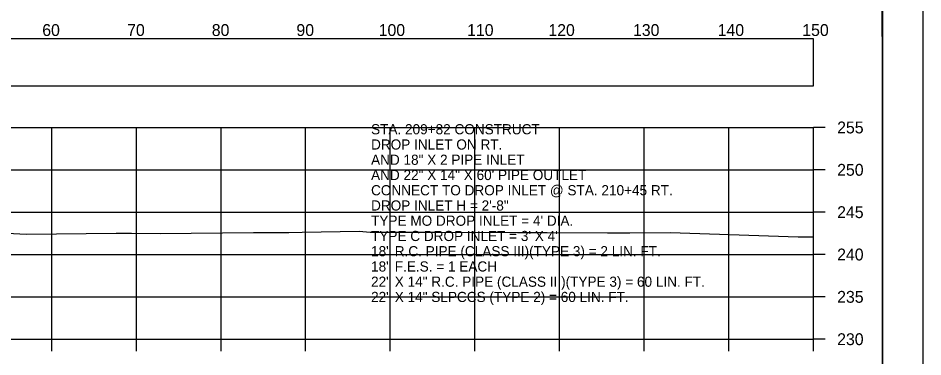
# Model space of a CAD drawing. Extents: x 1369627 to 1374022, y 380035 to 398173.
# Drawn here: x 1372154.6 to 1372261.5, y 382060.7 to 382100.7 of the extents above; entities that cross this region are included whole.
import ezdxf

# ---------------------------------------------------------------- set-up
doc = ezdxf.new("R2010")
doc.units = 0
for name, color, linetype in [('Default', 7, 'Continuous'), ('R_Axis', 7, 'Continuous'), ('R_Axis Annot', 7, 'Continuous'), ('R_Border', 7, 'Continuous'), ('R_Exist Surface', 7, 'Continuous'), ('R_Grid', 7, 'Continuous'), ('R_No Plot', 7, 'Continuous'), ('R_Water Annot', 7, 'Continuous')]:
    doc.layers.add(name, color=color, linetype=linetype)

msp = doc.modelspace()

# ---------------------------------------------------------------- linework, layer by layer
at = {"layer": 'Default'}
msp.add_lwpolyline([(1371948.53, 382092.72), (1372248.53, 382092.72), (1372248.53, 382098.25), (1371948.53, 382098.25)], close=True, dxfattribs=at)
at = {"layer": 'R_Axis'}
for p, q in [((1372248.53, 382062.8), (1372248.53, 382087.8)), ((1372249.93, 382087.8), (1372248.53, 382087.8)), ((1372249.93, 382082.8), (1372248.53, 382082.8)), ((1372249.93, 382077.8), (1372248.53, 382077.8)), ((1372249.93, 382072.8), (1372248.53, 382072.8)), ((1372249.93, 382067.8), (1372248.53, 382067.8)), ((1371948.53, 382062.8), (1372248.53, 382062.8)), ((1372158.53, 382061.4), (1372158.53, 382062.8)), ((1372168.53, 382061.4), (1372168.53, 382062.8)), ((1372178.53, 382061.4), (1372178.53, 382062.8)), ((1372188.53, 382061.4), (1372188.53, 382062.8)), ((1372198.53, 382061.4), (1372198.53, 382062.8)), ((1372208.53, 382061.4), (1372208.53, 382062.8)), ((1372218.53, 382061.4), (1372218.53, 382062.8)), ((1372228.53, 382061.4), (1372228.53, 382062.8)), ((1372238.53, 382061.4), (1372238.53, 382062.8)), ((1372248.53, 382061.4), (1372248.53, 382062.8)), ((1372249.93, 382062.8), (1372248.53, 382062.8))]:
    msp.add_line(p, q, dxfattribs=at)
at = {"layer": 'R_Border'}
msp.add_line((1372256.71, 381962.8), (1372256.71, 382168.26), dxfattribs=at)
at = {"layer": 'R_Exist Surface'}
msp.add_lwpolyline([(1372151.66, 382075.38), (1372155.53, 382075.2), (1372166.13, 382075.31), (1372167.95, 382075.33), (1372171.33, 382075.28), (1372182.35, 382075.38), (1372186.54, 382075.38), (1372188.13, 382075.42), (1372194.85, 382075.54), (1372196.17, 382075.44), (1372196.22, 382075.43), (1372196.56, 382075.42), (1372204.22, 382075.43), (1372204.32, 382075.42), (1372213.57, 382075.38), (1372215.56, 382075.4), (1372217.07, 382075.39), (1372224.19, 382075.36), (1372225.19, 382075.35), (1372226.85, 382075.34), (1372231.6, 382075.39), (1372246.71, 382074.88), (1372248.37, 382074.88), (1372248.53, 382074.88)], dxfattribs=at)
at = {"layer": 'R_Grid'}
for p, q in [((1371948.53, 382087.8), (1372248.53, 382087.8)), ((1372158.53, 382062.8), (1372158.53, 382087.8)), ((1372168.53, 382062.8), (1372168.53, 382087.8)), ((1372178.53, 382062.8), (1372178.53, 382087.8)), ((1372188.53, 382062.8), (1372188.53, 382087.8)), ((1372198.53, 382062.8), (1372198.53, 382087.8)), ((1372208.53, 382062.8), (1372208.53, 382087.8)), ((1372218.53, 382062.8), (1372218.53, 382087.8)), ((1372228.53, 382062.8), (1372228.53, 382087.8)), ((1372238.53, 382062.8), (1372238.53, 382087.8)), ((1372248.53, 382062.8), (1372248.53, 382087.8)), ((1371948.53, 382082.8), (1372248.53, 382082.8)), ((1371948.53, 382077.8), (1372248.53, 382077.8)), ((1371948.53, 382072.8), (1372248.53, 382072.8)), ((1371948.53, 382067.8), (1372248.53, 382067.8)), ((1371948.53, 382062.8), (1372248.53, 382062.8))]:
    msp.add_line(p, q, dxfattribs=at)
at = {"layer": 'R_No Plot'}
for points in [[(1371928.12, 382172.16), (1372261.46, 382172.16), (1372261.46, 381958.82), (1371928.12, 381958.82)], [(1372174.45, 382168.26), (1372194.07, 382168.26), (1372194.07, 382158.38), (1372210.18, 382158.38), (1372233.38, 382158.38), (1372233.38, 382125.71), (1372256.59, 382125.71), (1372256.71, 381962.8), (1371940.53, 381962.8), (1371940.53, 382168.26)]]:
    msp.add_lwpolyline(points, close=True, dxfattribs=at)

# ---------------------------------------------------------------- texts
at = {"layer": 'R_Axis Annot'}
for s, p in [('60', (1372157.41, 382098.6)), ('70', (1372167.44, 382098.6)), ('80', (1372177.44, 382098.6)), ('90', (1372187.44, 382098.6)), ('100', (1372197.16, 382098.6)), ('110', (1372207.61, 382098.6)), ('120', (1372217.21, 382098.6)), ('130', (1372227.21, 382098.6)), ('140', (1372237.21, 382098.6)), ('150', (1372247.21, 382098.6)), ('255', (1372251.33, 382087.1)), ('250', (1372251.33, 382082.1)), ('245', (1372251.33, 382077.1)), ('240', (1372251.33, 382072.1)), ('235', (1372251.33, 382067.1)), ('230', (1372251.33, 382062.1))]:
    msp.add_text(s, height=1.4, dxfattribs=at).set_placement(p)
at = {"layer": 'R_Water Annot'}
for s, p in [('STA. 209+82 CONSTRUCT', (1372196.26, 382086.99)), ('DROP INLET ON RT.', (1372196.26, 382085.19)), ('AND 18" X 2 PIPE INLET', (1372196.26, 382083.39)), ('AND 22" X 14" X 60\' PIPE OUTLET', (1372196.26, 382081.59)), ('CONNECT TO DROP INLET @ STA. 210+45 RT.', (1372196.26, 382079.79)), ('DROP INLET H = 2\'-8"', (1372196.26, 382077.99)), ("TYPE MO DROP INLET = 4' DIA.", (1372196.26, 382076.19)), ("TYPE C DROP INLET = 3' X 4'", (1372196.26, 382074.39)), ('18" R.C. PIPE (CLASS III)(TYPE 3) = 2 LIN. FT.', (1372196.26, 382072.59)), ('18" F.E.S. = 1 EACH', (1372196.26, 382070.79)), ('22" X 14" R.C. PIPE (CLASS III)(TYPE 3) = 60 LIN. FT.', (1372196.26, 382068.99)), ('22" X 14" SLPCCS (TYPE 2) = 60 LIN. FT.', (1372196.26, 382067.19))]:
    msp.add_text(s, height=1.2, dxfattribs=at).set_placement(p)

doc.saveas('drawing.dxf')
